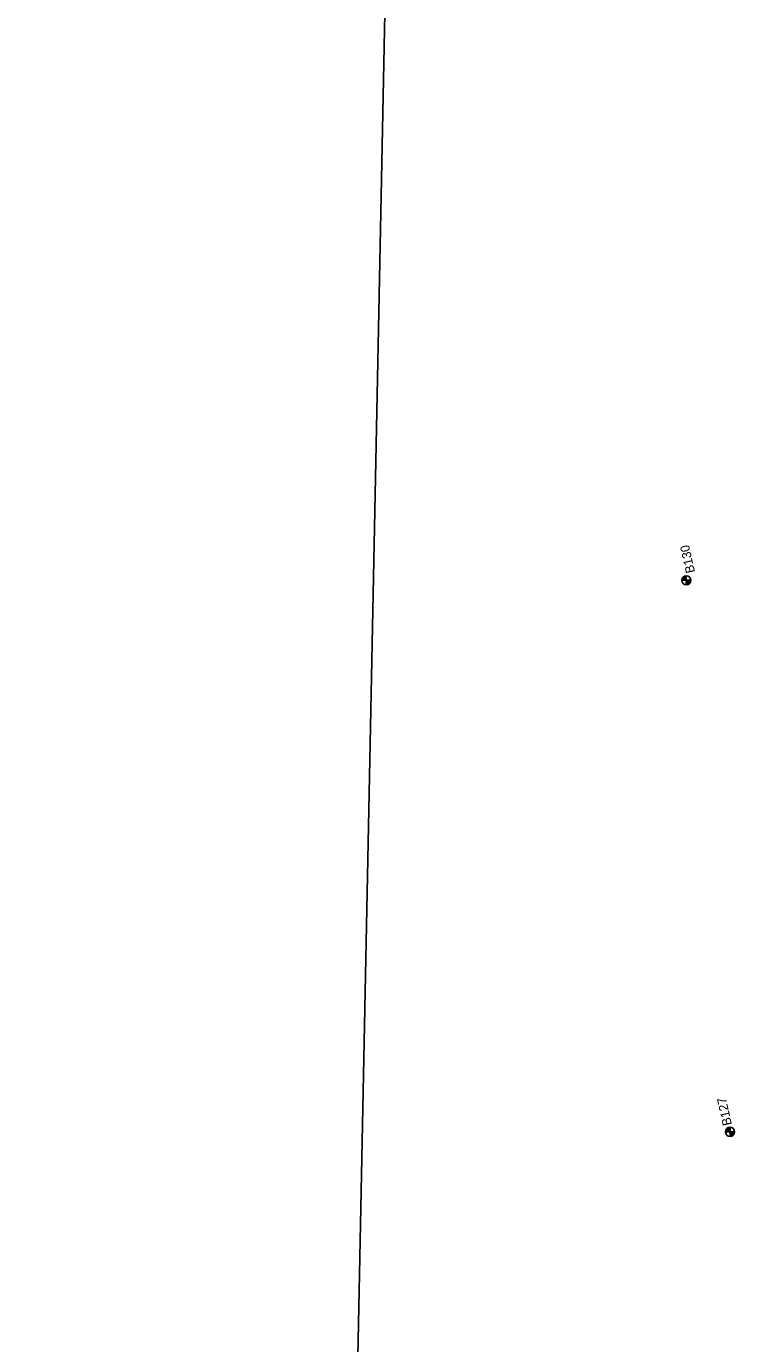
# Model space of a CAD drawing. Extents: x 345549 to 379569, y 127949 to 230467.
# Drawn here: x 355372 to 356149, y 199244 to 200689 of the extents above; entities that cross this region are included whole.
import ezdxf

# ---------------------------------------------------------------- set-up
doc = ezdxf.new("R2010")
doc.units = 0
for name, color, linetype in [('E_RDWY', 7, 'Continuous'), ('E_SOIL_BORE1 [KAPUR_CADDS_LEVELS]', 7, 'Continuous'), ('E_SOIL_BORE2 [KAPUR_CADDS_LEVELS]', 7, 'Continuous'), ('P_MARK', 7, 'Continuous')]:
    doc.layers.add(name, color=color, linetype=linetype)

msp = doc.modelspace()

# ---------------------------------------------------------------- linework, layer by layer
at = {"layer": 'E_RDWY'}
msp.add_line((355372.5, 181177.5), (356094.5, 217027.6), dxfattribs=at)
at = {"layer": 'P_MARK'}
for p, q in [((356091.4, 200081.2), (356101.4, 200081.2)), ((356096.4, 200086.2), (356096.4, 200076.2)), ((356139.4, 199476.4), (356149.4, 199476.4)), ((356144.4, 199481.4), (356144.4, 199471.4))]:
    msp.add_line(p, q, dxfattribs=at)
for centre in [(356096.4, 200081.2), (356144.4, 199476.4)]:
    msp.add_circle(centre, 5, dxfattribs=at)
for centre, radius, start, end in [((356096.4, 200081.2), 4.5, 89.9869, 179.9869), ((356096.4, 200081.2), 4, 89.9869, 179.9869), ((356096.4, 200081.2), 3.5, 89.9869, 179.9869), ((356096.4, 200081.2), 3, 89.9869, 179.9869), ((356096.4, 200081.2), 2.5, 89.9869, 179.9869), ((356096.4, 200081.2), 2, 89.9869, 179.9869), ((356096.4, 200081.2), 1.5, 89.9869, 179.9869), ((356096.4, 200081.2), 1, 89.9869, 179.9869), ((356096.4, 200081.2), 0.5, 89.9869, 179.9869), ((356096.4, 200081.2), 4.5, 269.9869, 359.9869), ((356096.4, 200081.2), 4, 269.9869, 359.9869), ((356096.4, 200081.2), 3.5, 269.9869, 359.9869), ((356096.4, 200081.2), 3, 269.9869, 359.9869), ((356096.4, 200081.2), 2.5, 269.9869, 359.9869), ((356096.4, 200081.2), 2, 269.9869, 359.9869), ((356096.4, 200081.2), 1.5, 269.9869, 359.9869), ((356096.4, 200081.2), 1, 269.9869, 359.9869), ((356096.4, 200081.2), 0.5, 269.9869, 359.9869), ((356144.4, 199476.4), 4.5, 89.9869, 179.9869), ((356144.4, 199476.4), 4, 89.9869, 179.9869), ((356144.4, 199476.4), 3.5, 89.9869, 179.9869), ((356144.4, 199476.4), 3, 89.9869, 179.9869), ((356144.4, 199476.4), 2.5, 89.9869, 179.9869), ((356144.4, 199476.4), 2, 89.9869, 179.9869), ((356144.4, 199476.4), 1.5, 89.9869, 179.9869), ((356144.4, 199476.4), 1, 89.9869, 179.9869), ((356144.4, 199476.4), 0.5, 89.9869, 179.9869), ((356144.4, 199476.4), 4.5, 269.9869, 359.9869), ((356144.4, 199476.4), 4, 269.9869, 359.9869), ((356144.4, 199476.4), 3.5, 269.9869, 359.9869), ((356144.4, 199476.4), 3, 269.9869, 359.9869), ((356144.4, 199476.4), 2.5, 269.9869, 359.9869), ((356144.4, 199476.4), 2, 269.9869, 359.9869), ((356144.4, 199476.4), 1.5, 269.9869, 359.9869), ((356144.4, 199476.4), 1, 269.9869, 359.9869), ((356144.4, 199476.4), 0.5, 269.9869, 359.9869)]:
    msp.add_arc(centre, radius, start, end, dxfattribs=at)

# ---------------------------------------------------------------- texts
at = {"layer": 'E_SOIL_BORE1 [KAPUR_CADDS_LEVELS]'}
msp.add_text('B127', height=10, rotation=102.6348, dxfattribs=at).set_placement((356146.5, 199484.4))
at = {"layer": 'E_SOIL_BORE2 [KAPUR_CADDS_LEVELS]'}
msp.add_text('B130', height=10, rotation=102.6348, dxfattribs=at).set_placement((356106, 200090.2))

doc.saveas('drawing.dxf')
